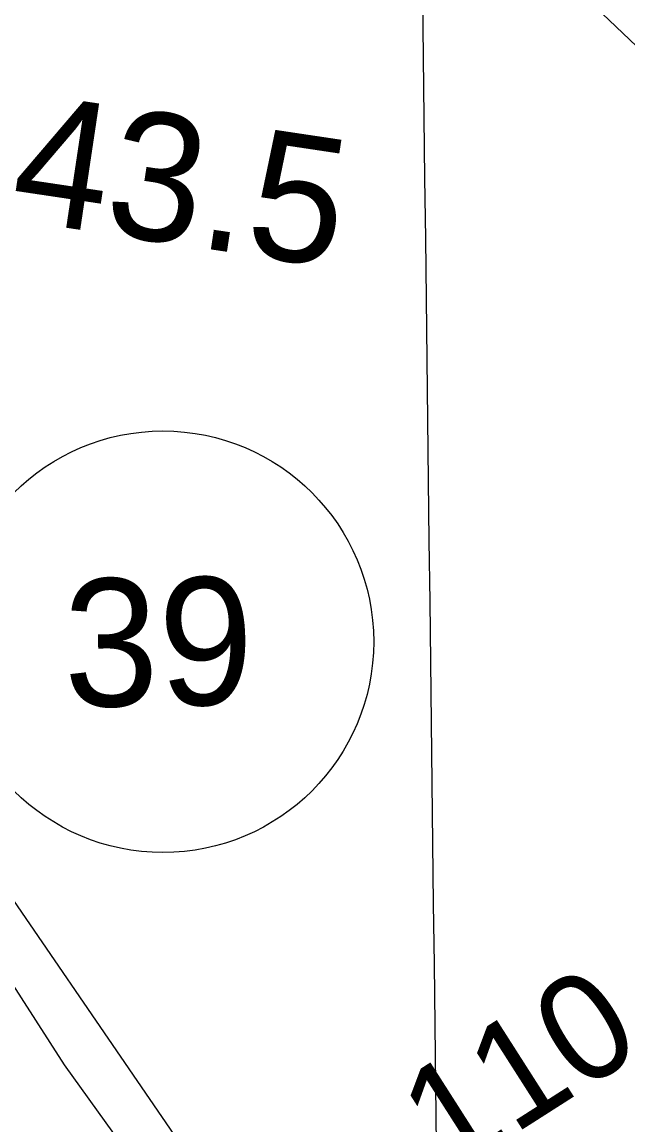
# Model space of a CAD drawing. Extents: x 3694830 to 3732949, y 415201 to 440970.
# Drawn here: x 3714423 to 3714898, y 436490 to 437354 of the extents above; entities that cross this region are included whole.
import ezdxf

# ---------------------------------------------------------------- set-up
doc = ezdxf.new("R2010")
doc.units = 0
for name, color, linetype in [('V-GRID-MAJR', 7, 'Continuous'), ('V-RIVR-EDGE', 7, 'Continuous'), ('V-RIVR-RANG-IDEN', 7, 'Continuous'), ('V-ROAD-CNTR', 7, 'Continuous'), ('V-ROAD-IDEN', 7, 'Continuous'), ('V-SITE-VEGE', 7, 'Continuous'), ('V-SURV-IDEN', 7, 'Continuous')]:
    doc.layers.add(name, color=color, linetype=linetype)

msp = doc.modelspace()

# ---------------------------------------------------------------- linework, layer by layer
at = {"layer": 'V-GRID-MAJR'}
msp.add_spline([(3714934.614, 420805.688), (3714862.3710000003, 426862.61), (3714790.0870000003, 432923.001), (3714717.8030000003, 438983.397), (3714717.762, 438986.86)], degree=3, dxfattribs=at)
at = {"layer": 'V-RIVR-EDGE'}
msp.add_spline([(3712764.5746613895, 438963.5637189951), (3712781.043986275, 438936.13986885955), (3712845.442934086, 438831.07975002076), (3712877.404031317, 438773.57653147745), (3712900.8065843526, 438729.207085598), (3712930.9691192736, 438675.777745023), (3712959.37893203, 438644.96068643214), (3712991.861504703, 438615.4900339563), (3713022.105657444, 438595.0680956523), (3713032.0307326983, 438586.0003745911), (3713038.3262598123, 438571.967879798), (3713040.089044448, 438553.4250035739), (3713039.1567807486, 438542.12333479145), (3713040.0264335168, 438528.1042566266), (3713049.4043181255, 438480.6043770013), (3713055.2253279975, 438457.52987635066), (3713056.124050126, 438455.2668592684), (3713064.7049553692, 438451.17621051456), (3713071.476117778, 438446.6378777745), (3713075.5041556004, 438429.89803607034), (3713079.110224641, 438425.3675296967), (3713090.8551052, 438420.81689838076), (3713097.175229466, 438416.73183988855), (3713099.8646875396, 438407.2298514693), (3713107.045520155, 438385.50846524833), (3713112.433380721, 438370.1217379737), (3713121.4362547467, 438353.8217538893), (3713138.574586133, 438336.1451762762), (3713179.144539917, 438285.855213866), (3713213.830872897, 438233.3190051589), (3713236.3224052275, 438186.238858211), (3713252.501639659, 438146.4088631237), (3713274.102276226, 438104.7568266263), (3713297.9547493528, 438059.48195030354), (3713306.4696895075, 438028.7140860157), (3713313.182713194, 438000.6636311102), (3713317.6629072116, 437983.92267135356), (3713324.4117085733, 437970.34121470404), (3713338.3972451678, 437957.6461816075), (3713350.1465979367, 437954.9041750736), (3713362.3525791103, 437953.96967526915), (3713384.5093507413, 437954.3670468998), (3713392.64816226, 437954.3469219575), (3713397.6106998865, 437949.81306142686), (3713396.2329883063, 437941.22544786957), (3713391.6812389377, 437929.02841111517), (3713379.4439522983, 437917.30253744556), (3713365.4081033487, 437909.6505417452), (3713359.9598679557, 437900.6208344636), (3713359.4831146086, 437890.6745162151), (3713361.7181803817, 437880.2693334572), (3713365.7685792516, 437872.5726156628), (3713377.9309563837, 437854.00402423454), (3713377.8951787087, 437839.53502597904), (3713380.5466230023, 437814.6597269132), (3713385.018990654, 437794.75367378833), (3713393.56300017, 437775.7418705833), (3713410.235758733, 437752.6405366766), (3713439.5811893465, 437734.4816154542), (3713452.6668857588, 437723.5974432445), (3713462.125270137, 437708.65280969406), (3713469.74037011, 437679.695806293), (3713477.3934838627, 437666.1121135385), (3713494.5396416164, 437651.60062929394), (3713504.025977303, 437647.9599006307), (3713509.881646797, 437638.9022420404), (3713521.585159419, 437617.6218314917), (3713537.3234181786, 437582.31451641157), (3713549.021340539, 437558.7733248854), (3713562.9688633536, 437530.70498114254), (3713592.233794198, 437479.9908138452), (3713609.781795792, 437445.1311827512), (3713634.501685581, 437384.93291587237), (3713650.699926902, 437352.7895761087), (3713662.8578318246, 437332.41235989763), (3713677.2798718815, 437313.38602201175), (3713684.946402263, 437305.2282036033), (3713699.819480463, 437285.74859147), (3713712.8805797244, 437264.9169829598), (3713746.2406315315, 437224.5923456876), (3713766.5026883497, 437190.17816247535), (3713791.7194564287, 437148.0650253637), (3713815.137662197, 437110.0257662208), (3713839.47136088, 437076.50583292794), (3713865.17159062, 437047.05195123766), (3713904.3694230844, 436990.43515624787), (3713931.8458540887, 436947.86427267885), (3713955.249525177, 436903.9469829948), (3713978.2312274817, 436872.239028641), (3714023.2701947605, 436800.6865445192), (3714042.631293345, 436767.6310659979), (3714055.255889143, 436753.13076227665), (3714074.172657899, 436723.24149517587), (3714090.82529152, 436692.00134975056), (3714114.2311987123, 436648.9883724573), (3714175.9060288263, 436539.4133999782), (3714202.4658488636, 436491.8710343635), (3714226.7704781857, 436446.5950399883), (3714269.518477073, 436362.8399288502), (3714291.114641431, 436319.37926757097), (3714308.681649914, 436292.20629180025), (3714337.061275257, 436249.1810159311), (3714410.035538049, 436137.7694673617), (3714442.9322531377, 436092.92438618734), (3714478.0908672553, 436048.5258709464), (3714520.9227200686, 435998.6824744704), (3714541.6727107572, 435978.7361714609), (3714574.592904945, 435943.38637039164), (3714610.645768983, 435894.91621328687), (3714639.9475955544, 435859.1232004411), (3714680.0687472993, 435810.19082466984), (3714715.694052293, 435771.6692219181), (3714751.307058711, 435728.17390101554), (3714781.0554512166, 435690.1189891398), (3714796.804890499, 435659.3332360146), (3714804.8699105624, 435629.47080217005), (3714812.508489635, 435610.0090788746), (3714829.175657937, 435584.64696399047), (3714846.306162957, 435563.80529300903), (3714881.4670131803, 435520.31109015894), (3714921.5814566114, 435468.6657772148), (3714947.719307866, 435433.3327469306), (3714972.478329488, 435388.9599468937), (3714983.711797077, 435360.44615526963), (3715007.1188223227, 435317.88533417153), (3715035.507392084, 435278.47730786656), (3715072.4623324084, 435229.1006022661), (3715106.7076897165, 435181.0870735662), (3715135.9960996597, 435139.8681863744), (3715164.367898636, 435093.67781713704), (3715196.8158116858, 435050.19032260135), (3715238.7276993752, 434994.0189754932), (3715267.1229774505, 434957.3238863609), (3715313.945972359, 434875.8194937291), (3715349.0732810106, 434818.76060501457), (3715367.9442096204, 434770.3329338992), (3715397.2247931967, 434725.9489533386), (3715428.77510217, 434685.1766320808), (3715443.206086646, 434669.76754375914), (3715456.742821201, 434658.4300973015), (3715463.0540010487, 434650.7277892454), (3715463.932598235, 434640.3259606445), (3715467.9516916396, 434619.9688693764), (3715475.588034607, 434599.6028336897), (3715512.5452110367, 434551.1304404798), (3715543.6265930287, 434503.57689434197)], degree=3, dxfattribs=at)
at = {"layer": 'V-ROAD-CNTR'}
for points in [[(3713275.612409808, 438977.64701883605), (3713439.9980810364, 438613.843746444), (3713576.923807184, 438310.58635295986), (3713709.103542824, 438009.4369552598), (3713851.646257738, 437692.1445898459), (3714043.466874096, 437268.886436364), (3714118.6117238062, 437106.67376078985), (3714217.9895250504, 436917.5881389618), (3714352.5432559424, 436698.413577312), (3714456.147048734, 436537.30989951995)], [(3714456.147048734, 436537.30989951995), (3714641.896677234, 436278.6064169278), (3714873.311214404, 435959.34805544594), (3715143.350674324, 435589.59179496), (3715380.173200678, 435258.978456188), (3715588.6647836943, 434962.9540482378), (3715918.609123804, 434466.0160421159), (3716138.793683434, 434126.626720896), (3716363.05523491, 433768.5224371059), (3716587.568785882, 433394.65718483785), (3716854.6992516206, 432929.9051143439), (3717200.025560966, 432198.05557804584), (3717345.3032704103, 431887.621198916), (3717528.553903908, 431398.14817786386), (3717815.6813296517, 430558.6488568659)]]:
    msp.add_lwpolyline(points, dxfattribs=at)
at = {"layer": 'V-ROAD-IDEN'}
msp.add_circle((3714533.513768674, 436868.5355084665), 164.9996700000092, dxfattribs=at)
at = {"layer": 'V-SITE-VEGE'}
for points in [[(3714605.103, 437887.403), (3714638.432, 437815.963), (3714678.132, 437727.427), (3714713.276, 437624.82300000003), (3714736.707, 437549.385), (3714781.788, 437457.476), (3714829, 437406.444), (3714947.166, 437293.78)], [(3714558.605, 436458.82300000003), (3714361.364, 436746.395), (3714257.8310000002, 436918.59), (3714138.275, 437143.661), (3714021.676, 437388.244), (3713923.139, 437616.602), (3713797.799, 437881.382)]]:
    msp.add_lwpolyline(points, dxfattribs=at)

# ---------------------------------------------------------------- texts
at = {"layer": 'V-RIVR-RANG-IDEN'}
msp.add_text('D-110', height=82.99999999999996, rotation=32.55832571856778, dxfattribs=at).set_placement((3714657.035163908, 436385.9124912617))
at = {"layer": 'V-ROAD-IDEN'}
msp.add_text('39', height=100.00008999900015, rotation=0.7811027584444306, dxfattribs=at).set_placement((3714456.2502601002, 436817.47724351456))
at = {"layer": 'V-SURV-IDEN'}
for s, rotation, p in [('951+43.5', 351.48978558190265, (3714113.947338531, 437244.0865390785)), ('962+65.5', 15.155581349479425, (3714774.57642227, 436333.12340986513))]:
    msp.add_text(s, height=100.00000000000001, rotation=rotation, dxfattribs=at).set_placement(p)

doc.saveas('drawing.dxf')
